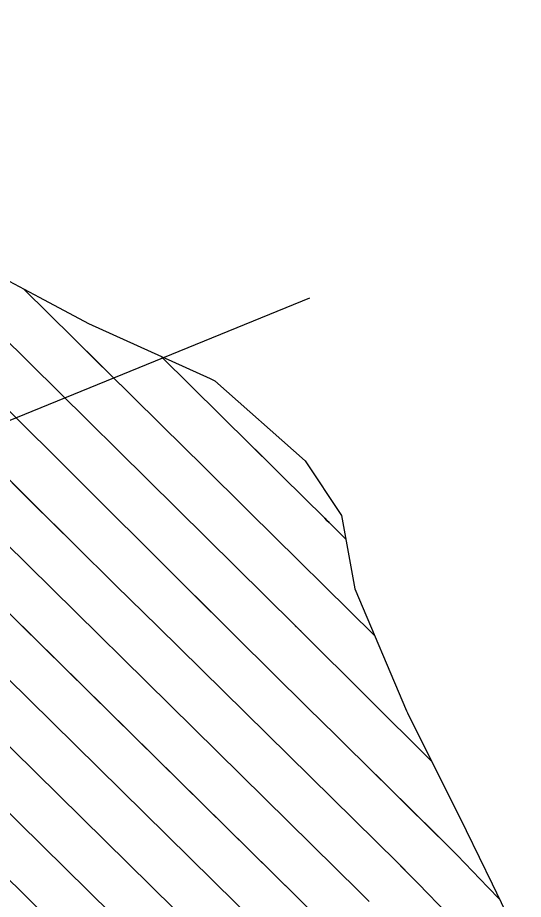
# Model space of a CAD drawing. Extents: x 954385 to 988206, y 1868364 to 1924553.
# Drawn here: x 955988.7 to 956020.6, y 1923031 to 1923086.6 of the extents above; entities that cross this region are included whole.
import ezdxf

# ---------------------------------------------------------------- set-up
doc = ezdxf.new("R2010")
doc.units = 0
for name, color, linetype in [('1', 7, 'Continuous'), ('Ex_Major Contours', 7, 'Continuous'), ('Ex_Minor Contours', 7, 'Continuous'), ('Perimeter', 7, 'Continuous'), ('Slopes', 7, 'Continuous')]:
    doc.layers.add(name, color=color, linetype=linetype)

msp = doc.modelspace()

# ---------------------------------------------------------------- linework, layer by layer
at = {"layer": '1'}
for points in [[(955923.15, 1923086.632), (955934.515, 1923084.068), (955945.857, 1923081.48), (955957.273, 1923078.969), (955968.946, 1923076.729), (955980.299, 1923074.152), (955985.934, 1923071.169), (955990.056, 1923068.988), (955993.186, 1923067.318), (956000.846, 1923063.847), (956001.146, 1923063.709), (956006.851, 1923058.651), (956009.14, 1923055.211), (956009.983, 1923050.567), (956013.246, 1923042.873), (956013.314, 1923042.739), (956017.005, 1923035.315), (956018.651, 1923031.94), (956020.615, 1923027.855)], [(955935.561, 1923083.829), (955942.944, 1923076.67), (955943.015, 1923076.602), (955943.179, 1923076.443), (955943.289, 1923076.336), (955943.324, 1923076.302), (955943.393, 1923076.235), (955943.416, 1923076.212), (955951.189, 1923068.661), (955951.243, 1923068.608), (955951.297, 1923068.555), (955951.352, 1923068.502), (955951.406, 1923068.45), (955951.728, 1923068.135), (955951.751, 1923068.112), (955952.058, 1923067.809), (955952.109, 1923067.758), (955952.161, 1923067.707), (955952.213, 1923067.656), (955952.265, 1923067.605), (955998.08, 1923022.445)], [(955941.198, 1923082.543), (955944.539, 1923079.304), (955944.581, 1923079.262), (955944.659, 1923079.187), (955944.711, 1923079.137), (955944.752, 1923079.096), (955952.758, 1923071.319), (955952.798, 1923071.28), (955952.838, 1923071.241), (955952.878, 1923071.202), (955952.919, 1923071.162), (955953.16, 1923070.927), (955953.175, 1923070.912), (955953.402, 1923070.687), (955953.441, 1923070.649), (955953.479, 1923070.611), (955953.518, 1923070.573), (955953.556, 1923070.535), (956000.514, 1923024.249)], [(955946.823, 1923081.267), (955954.327, 1923073.977), (955954.379, 1923073.926), (955954.432, 1923073.875), (955954.591, 1923073.72), (955954.599, 1923073.712), (955954.747, 1923073.565), (955954.797, 1923073.515), (955954.848, 1923073.466), (956002.949, 1923026.054)], [(955952.388, 1923080.043), (955955.896, 1923076.636), (955955.932, 1923076.6), (955956.019, 1923076.515), (955956.023, 1923076.511), (955956.104, 1923076.431), (955956.139, 1923076.397), (956005.383, 1923027.858)], [(955957.928, 1923078.843), (955958.949, 1923077.832), (955959.119, 1923077.664), (955959.289, 1923077.496), (955959.46, 1923077.327), (955959.63, 1923077.159), (956007.817, 1923029.662)], [(955963.293, 1923077.814), (955972.661, 1923068.534), (955974.223, 1923066.988), (955975.786, 1923065.442), (955977.349, 1923063.898), (955978.914, 1923062.355), (956010.252, 1923031.466), (956010.568, 1923031.152), (956010.883, 1923030.836)], [(955968.658, 1923076.784), (955987.027, 1923058.588), (955989.654, 1923055.988), (955992.282, 1923053.389), (955994.911, 1923050.792), (955997.542, 1923048.197), (956012.686, 1923033.27), (956013.01, 1923032.949), (956013.331, 1923032.627), (956013.651, 1923032.302), (956013.969, 1923031.976), (956015.858, 1923030.028)], [(955979.881, 1923074.247), (955981.157, 1923073.006), (955981.37, 1923072.799), (955981.582, 1923072.592), (955981.794, 1923072.384), (955982.005, 1923072.176), (956006.192, 1923048.282), (956006.23, 1923048.244), (956006.269, 1923048.205), (956006.307, 1923048.167), (956006.346, 1923048.129), (956006.5, 1923047.976), (956006.577, 1923047.9), (956006.654, 1923047.823), (956014.828, 1923039.693)], [(956011.23, 1923047.626), (956003.301, 1923055.455), (956002.301, 1923056.442), (956001.301, 1923057.429), (956000.302, 1923058.417), (955999.302, 1923059.404), (955994.362, 1923064.284), (955993.833, 1923064.807), (955993.304, 1923065.329), (955992.775, 1923065.852), (955992.246, 1923066.374), (955989.07, 1923069.509)], [(955997.739, 1923065.255), (956003.42, 1923059.645), (956003.914, 1923059.158), (956004.408, 1923058.67), (956004.901, 1923058.182), (956005.395, 1923057.693), (956008.092, 1923055.025), (956008.224, 1923054.895), (956008.356, 1923054.764), (956008.488, 1923054.633), (956008.62, 1923054.502), (956009.411, 1923053.716)], [(956019.11, 1923030.985), (956018.382, 1923031.741), (956018.373, 1923031.75), (956016.431, 1923033.753), (956016.106, 1923034.086), (956015.779, 1923034.417), (956015.451, 1923034.747), (956015.12, 1923035.074), (956010.525, 1923039.604), (956009.649, 1923040.468), (956008.774, 1923041.332), (956007.899, 1923042.197), (956007.025, 1923043.063), (956002.502, 1923047.543), (956001.457, 1923048.579), (956000.412, 1923049.615), (955999.368, 1923050.652), (955998.325, 1923051.689), (955987.28, 1923062.675)]]:
    msp.add_lwpolyline(points, dxfattribs=at)
at = {"layer": 'Ex_Major Contours'}
for points in [[(955941.201, 1923082.542), (955944.54, 1923079.305), (955944.582, 1923079.264), (955944.66, 1923079.189), (955944.711, 1923079.138), (955944.753, 1923079.098), (955952.758, 1923071.318), (955952.798, 1923071.279), (955952.838, 1923071.24), (955952.879, 1923071.201), (955952.919, 1923071.162), (955953.161, 1923070.925), (955953.175, 1923070.911), (955953.403, 1923070.686), (955953.479, 1923070.61), (955953.556, 1923070.535), (956000.515, 1923024.25)], [(955968.656, 1923076.785), (955987.026, 1923058.589), (955989.653, 1923055.988), (955992.281, 1923053.39), (955994.911, 1923050.793), (955997.542, 1923048.198), (956012.686, 1923033.271), (956013.01, 1923032.95), (956013.332, 1923032.627), (956013.651, 1923032.303), (956013.969, 1923031.976), (956015.857, 1923030.027)]]:
    msp.add_lwpolyline(points, dxfattribs=at)
at = {"layer": 'Ex_Minor Contours'}
for points in [[(955935.564, 1923083.829), (955942.945, 1923076.672), (955943.015, 1923076.603), (955943.164, 1923076.459), (955943.21, 1923076.414), (955943.29, 1923076.337), (955943.324, 1923076.303), (955943.405, 1923076.225), (955943.417, 1923076.213), (955951.189, 1923068.66), (955951.243, 1923068.607), (955951.297, 1923068.555), (955951.352, 1923068.502), (955951.406, 1923068.449), (955951.73, 1923068.132), (955951.751, 1923068.111), (955952.058, 1923067.808), (955952.109, 1923067.757), (955952.161, 1923067.706), (955952.213, 1923067.655), (955952.265, 1923067.604), (955998.08, 1923022.446)], [(955946.825, 1923081.267), (955954.327, 1923073.977), (955954.379, 1923073.926), (955954.432, 1923073.874), (955954.591, 1923073.719), (955954.599, 1923073.711), (955954.747, 1923073.564), (955954.797, 1923073.515), (955954.848, 1923073.465), (956002.949, 1923026.054)], [(955952.388, 1923080.043), (955955.896, 1923076.635), (955955.932, 1923076.599), (955956.023, 1923076.511), (955956.116, 1923076.419), (955956.139, 1923076.396), (956005.383, 1923027.858)], [(956007.818, 1923029.662), (955959.626, 1923077.163), (955959.456, 1923077.331), (955959.286, 1923077.498), (955959.116, 1923077.666), (955958.946, 1923077.834), (955957.927, 1923078.843)], [(955963.292, 1923077.814), (955972.659, 1923068.535), (955974.221, 1923066.989), (955975.783, 1923065.444), (955977.347, 1923063.9), (955978.912, 1923062.357), (956010.252, 1923031.466), (956010.569, 1923031.152), (956010.884, 1923030.837)], [(955979.883, 1923074.246), (955981.158, 1923073.006), (955981.37, 1923072.799), (955981.582, 1923072.592), (955981.794, 1923072.384), (955982.005, 1923072.176), (956006.186, 1923048.286), (956006.226, 1923048.247), (956006.265, 1923048.208), (956006.305, 1923048.169), (956006.345, 1923048.13), (956006.504, 1923047.973), (956006.544, 1923047.934), (956006.583, 1923047.895), (956006.623, 1923047.856), (956006.662, 1923047.817), (956014.827, 1923039.696)], [(955989.068, 1923069.511), (955992.253, 1923066.366), (955992.784, 1923065.842), (955993.315, 1923065.318), (955993.846, 1923064.794), (955994.377, 1923064.269), (955999.304, 1923059.402), (956000.302, 1923058.416), (956001.3, 1923057.43), (956002.298, 1923056.444), (956003.297, 1923055.459), (956011.231, 1923047.624)], [(956009.412, 1923053.715), (956008.62, 1923054.502), (956008.488, 1923054.634), (956008.356, 1923054.765), (956008.224, 1923054.896), (956008.092, 1923055.027), (956005.394, 1923057.695), (956004.901, 1923058.183), (956004.407, 1923058.671), (956003.913, 1923059.159), (956003.419, 1923059.647), (955997.742, 1923065.254)], [(956019.112, 1923030.981), (956018.381, 1923031.74), (956018.372, 1923031.749), (956016.431, 1923033.753), (956016.106, 1923034.086), (956015.78, 1923034.418), (956015.451, 1923034.747), (956015.121, 1923035.075), (956010.526, 1923039.603), (956009.65, 1923040.467), (956008.775, 1923041.332), (956007.9, 1923042.197), (956007.025, 1923043.063), (956002.5, 1923047.545), (956001.455, 1923048.581), (956000.41, 1923049.618), (955999.366, 1923050.655), (955998.322, 1923051.692), (955987.281, 1923062.674)]]:
    msp.add_lwpolyline(points, dxfattribs=at)
at = {"layer": 'Perimeter'}
msp.add_lwpolyline([(955923.15, 1923086.632), (955934.515, 1923084.068), (955945.857, 1923081.48), (955957.273, 1923078.969), (955968.946, 1923076.729), (955980.299, 1923074.152), (955985.934, 1923071.169), (955990.056, 1923068.988), (955993.186, 1923067.318), (956000.846, 1923063.847), (956001.146, 1923063.709), (956006.851, 1923058.651), (956009.14, 1923055.211), (956009.983, 1923050.567), (956013.246, 1923042.873), (956013.314, 1923042.739), (956017.005, 1923035.315), (956018.651, 1923031.94), (956020.615, 1923027.855)], dxfattribs=at)
at = {"layer": 'Slopes'}
msp.add_lwpolyline([(956007.131, 1923068.928), (955967.468, 1923052.751), (955971.146, 1923057.491), (955967.468, 1923052.751), (955973.412, 1923051.936)], dxfattribs=at)

doc.saveas('drawing.dxf')
